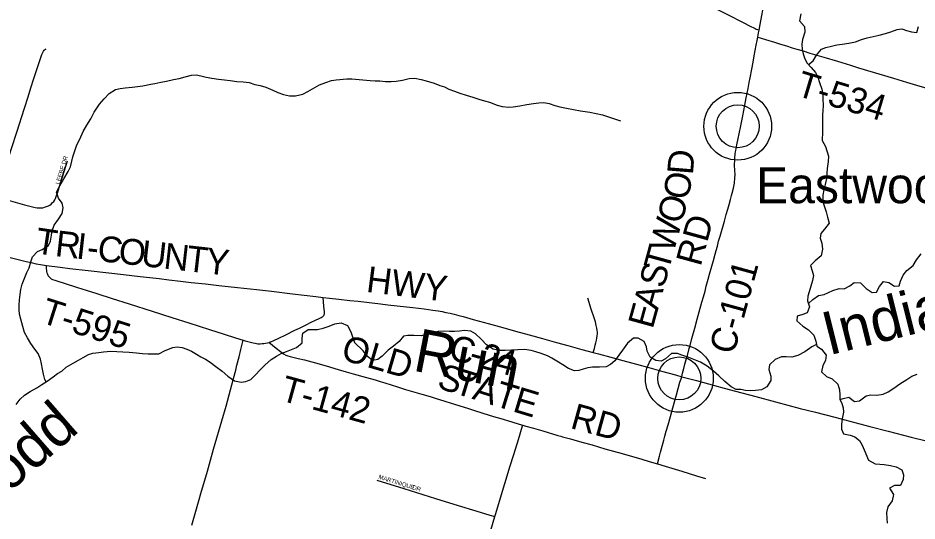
# Model space of a CAD drawing. Extents: x 1451455 to 1749751, y 218250 to 574981.
# Drawn here: x 1538512 to 1548942, y 380909 to 386746 of the extents above; entities that cross this region are included whole.
import ezdxf

# ---------------------------------------------------------------- set-up
doc = ezdxf.new("R2010")
doc.units = 0
for name, color, linetype in [('GM_X_County_Road', 7, 'Continuous'), ('GM_X_County_Road_Text', 7, 'Continuous'), ('GM_X_Minor_River', 7, 'Continuous'), ('GM_X_Minor_River_Text', 7, 'Continuous'), ('GM_X_Township_Road', 7, 'Continuous'), ('GM_X_Township_Road_Text', 7, 'Continuous'), ('GM_X_Township_Subdivision', 7, 'Continuous'), ('GM_X_Township_Subdivision_Text', 7, 'Continuous'), ('GM_X_Unincorporated', 7, 'Continuous'), ('GM_X_Unincorporated_Location', 7, 'Continuous'), ('GM_X_Unincorporated_Text', 7, 'Continuous')]:
    doc.layers.add(name, color=color, linetype=linetype)

msp = doc.modelspace()

# ---------------------------------------------------------------- linework, layer by layer
at = {"layer": 'GM_X_County_Road'}
for points in [[(1547110, 386604), (1547123, 386670), (1547142, 386776), (1547153, 386838), (1547166, 386905), (1547187, 387017), (1547208, 387131), (1547234, 387277), (1547253, 387386), (1547258, 387415)], [(1547095, 386523), (1547099, 386547), (1547104, 386574), (1547110, 386604)], [(1546308, 382946), (1546331, 383025), (1546364, 383147), (1546392, 383250), (1546416, 383337), (1546447, 383449), (1546464, 383511), (1546482, 383575), (1546497, 383632), (1546520, 383714), (1546536, 383774), (1546560, 383864), (1546579, 383933), (1546598, 384004), (1546610, 384047), (1546625, 384099), (1546640, 384154), (1546657, 384214), (1546672, 384269), (1546691, 384333), (1546707, 384389), (1546728, 384464), (1546746, 384527), (1546762, 384582), (1546777, 384640), (1546790, 384687), (1546797, 384713), (1546812, 384771), (1546817, 384791), (1546822, 384811), (1546824, 384829), (1546826, 384849), (1546828, 384870), (1546829, 384890), (1546830, 384925), (1546828, 384981), (1546826, 385032), (1546827, 385103), (1546828, 385130), (1546830, 385154), (1546832, 385173), (1546836, 385190), (1546839, 385210), (1546843, 385228), (1546853, 385272), (1546868, 385348), (1546878, 385402), (1546897, 385495), (1546920, 385611), (1546932, 385672), (1546944, 385732), (1546961, 385818), (1546981, 385927), (1546994, 385995), (1547005, 386052), (1547024, 386150), (1547039, 386233), (1547053, 386305), (1547065, 386370), (1547076, 386429), (1547087, 386484), (1547095, 386523)], [(1538061, 384060), (1538249, 384010), (1538513, 383942), (1538608, 383919), (1538664, 383907), (1538724, 383894), (1538774, 383885), (1538821, 383877), (1538841, 383874)], [(1538841, 383874), (1539002, 383853), (1539114, 383840), (1539325, 383815), (1539564, 383788), (1539735, 383768), (1539928, 383745), (1540041, 383733), (1540148, 383722), (1540262, 383709), (1540398, 383693), (1540522, 383678), (1540688, 383659), (1540843, 383642), (1541058, 383618), (1541279, 383595), (1541451, 383574), (1541698, 383545), (1541966, 383513), (1542051, 383503)], [(1542051, 383503), (1542125, 383495), (1542233, 383483), (1542362, 383469), (1542457, 383458), (1542554, 383447), (1542716, 383429), (1542803, 383418), (1542910, 383405), (1543092, 383386), (1543225, 383370), (1543275, 383363), (1543323, 383356), (1543385, 383347), (1543431, 383339), (1543474, 383330), (1543525, 383319), (1543573, 383308), (1543627, 383293), (1543675, 383280), (1543793, 383248), (1543965, 383201), (1544135, 383153), (1544284, 383112), (1544441, 383069), (1544597, 383025), (1544678, 383003)], [(1544678, 383003), (1544759, 382980), (1544889, 382944), (1545052, 382900), (1545183, 382865)], [(1546213, 382583), (1546222, 382623), (1546236, 382677), (1546248, 382727), (1546263, 382782), (1546277, 382830), (1546298, 382909), (1546308, 382946)], [(1545183, 382865), (1545248, 382847), (1545389, 382809), (1545528, 382771), (1545687, 382728), (1545830, 382689), (1545991, 382645), (1546138, 382604), (1546213, 382583)], [(1546213, 382583), (1546382, 382538), (1546591, 382481), (1546706, 382450), (1546834, 382415), (1547071, 382353), (1547301, 382291), (1547585, 382216), (1547763, 382170), (1547987, 382112), (1548395, 382006), (1548608, 381951), (1548874, 381883), (1549047, 381838), (1549412, 381743), (1549619, 381690)]]:
    msp.add_lwpolyline(points, dxfattribs=at)
at = {"layer": 'GM_X_Minor_River'}
for points in [[(1547595, 386793), (1547579, 386712), (1547638, 386645), (1547641, 386581), (1547612, 386495), (1547605, 386443), (1547610, 386379), (1547619, 386329), (1547640, 386271), (1547669, 386220), (1547712, 386169), (1547763, 386111), (1547792, 386058), (1547811, 385996), (1547836, 385919), (1547847, 385865), (1547850, 385811), (1547851, 385727), (1547848, 385673), (1547845, 385621), (1547844, 385553), (1547845, 385495), (1547846, 385423), (1547840, 385323), (1547879, 385253), (1547913, 385142), (1547910, 385080), (1547901, 384998), (1547896, 384946), (1547891, 384884), (1547876, 384812), (1547861, 384753), (1547848, 384691), (1547848, 384617), (1547866, 384567), (1547886, 384498), (1547903, 384436), (1547922, 384364), (1547867, 384296), (1547824, 384245), (1547817, 384189), (1547836, 384131), (1547845, 384063), (1547828, 383985), (1547761, 383928), (1547704, 383875), (1547725, 383810), (1547740, 383758), (1547729, 383698), (1547710, 383635), (1547691, 383569), (1547676, 383517), (1547670, 383463), (1547696, 383393), (1547667, 383323), (1547617, 383306), (1547551, 383285), (1547548, 383233), (1547617, 383168), (1547684, 383129), (1547743, 383066), (1547766, 382995), (1547781, 382939), (1547834, 382902), (1547889, 382835), (1547878, 382772), (1547849, 382714), (1547834, 382638), (1547891, 382585), (1547958, 382560), (1548023, 382497), (1548044, 382431), (1548045, 382373), (1548048, 382323), (1548071, 382272), (1548083, 382222), (1548088, 382172), (1548074, 382096), (1548065, 382028)], [(1547681, 386206), (1547737, 386247), (1547775, 386314), (1547832, 386382), (1547884, 386403), (1547950, 386420), (1548012, 386433), (1548072, 386440), (1548150, 386453), (1548226, 386469), (1548297, 386494), (1548365, 386515), (1548433, 386532), (1548503, 386547), (1548576, 386564), (1548638, 386585), (1548710, 386612), (1548766, 386619), (1548820, 386600), (1548876, 386583), (1548941, 386578), (1548960, 386646)], [(1538840, 382524), (1538824, 382550), (1538807, 382612), (1538796, 382671), (1538785, 382733), (1538772, 382787), (1538747, 382852), (1538706, 382903), (1538659, 382967), (1538622, 383036), (1538589, 383097), (1538569, 383167), (1538544, 383250), (1538529, 383308), (1538526, 383360), (1538525, 383412), (1538528, 383476), (1538535, 383536), (1538546, 383594), (1538561, 383656), (1538592, 383734), (1538613, 383791), (1538640, 383847), (1538660, 383915), (1538679, 383975), (1538738, 384036), (1538792, 384059), (1538867, 384104), (1538890, 384157), (1538899, 384225), (1538908, 384277), (1538931, 384343), (1538982, 384412), (1539025, 384476), (1539036, 384542), (1539023, 384598), (1538982, 384653), (1538960, 384723), (1538997, 384799), (1539042, 384880), (1539094, 384963), (1539121, 385017), (1539136, 385083), (1539149, 385136), (1539172, 385204), (1539195, 385272), (1539228, 385339), (1539266, 385429), (1539309, 385502), (1539356, 385574), (1539396, 385653), (1539457, 385744), (1539512, 385809), (1539571, 385868), (1539642, 385915), (1539696, 385928), (1539756, 385935), (1539838, 385942), (1539897, 385949), (1539959, 385958), (1540051, 385979), (1540101, 385986), (1540169, 385999), (1540236, 386013), (1540316, 386030), (1540382, 386045), (1540452, 386064), (1540523, 386081), (1540577, 386086), (1540631, 386075), (1540694, 386058), (1540760, 386047), (1540838, 386035), (1540906, 386026), (1540972, 386019), (1541049, 386010), (1541125, 386003), (1541193, 385995), (1541259, 385972), (1541323, 385963), (1541386, 385944), (1541470, 385907), (1541527, 385880), (1541591, 385859), (1541662, 385843), (1541732, 385842), (1541817, 385861), (1541875, 385894), (1541930, 385925), (1542010, 385968), (1542083, 385995), (1542149, 386020), (1542201, 386027), (1542328, 386039), (1542384, 386040), (1542599, 386019)], [(1542599, 386019), (1542655, 386018), (1542708, 386015), (1542776, 386010), (1542840, 386009), (1542898, 386012), (1542972, 386025), (1543048, 386042), (1543116, 386047), (1543188, 386032), (1543248, 386017), (1543341, 385989), (1543407, 385964), (1543458, 385945), (1543510, 385920), (1543575, 385895), (1543637, 385872), (1543712, 385849), (1543790, 385826), (1543857, 385805), (1543923, 385786), (1543983, 385767), (1544070, 385735), (1544130, 385718), (1544201, 385709), (1544257, 385716), (1544335, 385725), (1544414, 385740), (1544494, 385755), (1544556, 385762), (1544612, 385763), (1544673, 385752), (1544741, 385731), (1544799, 385716), (1544876, 385699), (1544958, 385683), (1545036, 385670), (1545091, 385661), (1545145, 385652), (1545221, 385639), (1545294, 385622), (1545433, 385576), (1545503, 385551)], [(1547682, 383431), (1547734, 383478), (1547800, 383525), (1547865, 383538), (1547915, 383559), (1547965, 383583), (1548037, 383605), (1548097, 383604), (1548164, 383637), (1548214, 383677), (1548286, 383672), (1548351, 383606), (1548422, 383559), (1548472, 383565), (1548507, 383630), (1548552, 383689), (1548614, 383676), (1548681, 383635), (1548733, 383638), (1548750, 383690), (1548779, 383762), (1548824, 383817), (1548897, 383872), (1548936, 383941), (1548989, 384009)], [(1538491, 382261), (1538538, 382322), (1538589, 382368), (1538654, 382411), (1538730, 382456), (1538789, 382491), (1538850, 382530), (1538918, 382581), (1538969, 382620), (1539020, 382647), (1539072, 382694), (1539153, 382739), (1539212, 382776), (1539266, 382807), (1539331, 382840), (1539381, 382855), (1539449, 382864), (1539505, 382871), (1539589, 382878), (1539657, 382877), (1539729, 382873), (1539801, 382868), (1539887, 382859), (1539955, 382852), (1540021, 382849), (1540089, 382847), (1540147, 382850), (1540221, 382887), (1540308, 382924), (1540358, 382929), (1540418, 382922), (1540470, 382903), (1540523, 382880), (1540581, 382845), (1540632, 382814), (1540686, 382785), (1540741, 382750), (1540808, 382703), (1540881, 382646), (1540948, 382591), (1541023, 382535), (1541101, 382520), (1541153, 382527), (1541211, 382550), (1541268, 382605), (1541323, 382664), (1541374, 382716), (1541449, 382781), (1541512, 382822), (1541566, 382851), (1541627, 382876), (1541683, 382899), (1541742, 382922), (1541807, 382975), (1541808, 383029), (1541817, 383087), (1541879, 383130), (1541933, 383131), (1541985, 383130), (1542053, 383145), (1542122, 383170), (1542186, 383195), (1542261, 383210), (1542334, 383178), (1542373, 383104), (1542397, 383033), (1542415, 382979), (1542515, 382885)], [(1547776, 382957), (1547723, 382930), (1547640, 382871), (1547559, 382829), (1547491, 382810), (1547423, 382815), (1547371, 382814), (1547295, 382783), (1547232, 382720), (1547221, 382668), (1547244, 382590), (1547247, 382540), (1547200, 382466), (1547137, 382431), (1547067, 382422), (1547007, 382421), (1546953, 382422), (1546898, 382433), (1546844, 382434), (1546784, 382465), (1546711, 382528), (1546643, 382593), (1546580, 382646), (1546507, 382705), (1546429, 382751), (1546352, 382784), (1546295, 382805), (1546215, 382834), (1546162, 382853), (1546094, 382854), (1546025, 382791), (1545974, 382764), (1545913, 382771), (1545847, 382810), (1545812, 382879), (1545805, 382929), (1545778, 382993), (1545707, 383030), (1545653, 383029), (1545584, 382972), (1545525, 382891), (1545484, 382834), (1545437, 382768), (1545384, 382723), (1545334, 382698), (1545256, 382695), (1545176, 382693), (1545124, 382685), (1545068, 382670), (1545018, 382657), (1544968, 382652), (1544900, 382677), (1544833, 382720), (1544782, 382753), (1544705, 382800), (1544653, 382825), (1544580, 382854), (1544520, 382873), (1544466, 382886), (1544389, 382897), (1544311, 382895), (1544241, 382890), (1544165, 382887), (1544095, 382886), (1544023, 382901), (1543948, 382954), (1543887, 383019), (1543818, 383080), (1543767, 383111), (1543691, 383121), (1543633, 383113), (1543575, 383108), (1543519, 383109), (1543459, 383112), (1543388, 383109), (1543315, 383094), (1543241, 383072), (1543191, 383056), (1543105, 383060), (1543033, 383063), (1542983, 383054), (1542934, 382991), (1542867, 382938), (1542807, 382891), (1542738, 382820), (1542687, 382784), (1542625, 382771), (1542564, 382820), (1542515, 382885)], [(1548050, 382318), (1548086, 382330), (1548152, 382347), (1548218, 382296), (1548276, 382303), (1548352, 382362), (1548405, 382371), (1548476, 382370), (1548547, 382381), (1548605, 382406), (1548674, 382451), (1548744, 382502), (1548823, 382552), (1548880, 382588), (1548944, 382611)], [(1548065, 382028), (1548066, 381974), (1548090, 381922), (1548165, 381905), (1548219, 381886), (1548274, 381843), (1548307, 381790), (1548330, 381734), (1548380, 381613), (1548457, 381572), (1548509, 381569), (1548561, 381564), (1548635, 381553), (1548700, 381538), (1548766, 381503), (1548785, 381444), (1548780, 381389), (1548749, 381319), (1548681, 381320), (1548624, 381291), (1548669, 381218), (1548652, 381142), (1548603, 381073), (1548586, 381007), (1548591, 380937), (1548596, 380883)]]:
    msp.add_lwpolyline(points, dxfattribs=at)
at = {"layer": 'GM_X_Township_Road'}
for points in [[(1546627, 386845), (1546713, 386800), (1546797, 386758), (1546872, 386720), (1546933, 386689), (1547000, 386656), (1547064, 386623), (1547077, 386616), (1547091, 386610), (1547110, 386604)], [(1547095, 386523), (1547135, 386511), (1547182, 386496), (1547288, 386464), (1547357, 386443), (1547428, 386421), (1547492, 386401), (1547549, 386385)], [(1547549, 386385), (1547620, 386363), (1547699, 386339), (1547859, 386291), (1548018, 386243), (1548171, 386197), (1548264, 386168)], [(1548264, 386168), (1548667, 386048), (1548821, 386002), (1548974, 385955), (1549015, 385942), (1549059, 385928), (1549093, 385918), (1549117, 385910), (1549139, 385904), (1549160, 385899)], [(1538841, 383874), (1538840, 383869), (1538840, 383847), (1538840, 383836), (1538842, 383820), (1538844, 383805), (1538848, 383789), (1538853, 383773), (1538858, 383761), (1538863, 383752), (1538869, 383745), (1538876, 383737), (1538886, 383729), (1538898, 383720), (1538911, 383713), (1538940, 383703), (1538963, 383695), (1539047, 383667), (1539201, 383619), (1539303, 383589), (1539426, 383549), (1539606, 383491), (1539800, 383428), (1540067, 383342), (1540296, 383271), (1540494, 383208), (1540735, 383130), (1540902, 383077), (1541036, 383034), (1541125, 383006)], [(1541426, 382982), (1541429, 382983), (1541454, 382992), (1541472, 383000), (1541545, 383034), (1541613, 383067), (1541725, 383123), (1541776, 383148), (1541855, 383187), (1541913, 383215), (1541965, 383240), (1542004, 383258), (1542028, 383270), (1542039, 383277), (1542049, 383282), (1542055, 383289), (1542060, 383294), (1542063, 383300), (1542065, 383306), (1542066, 383311), (1542067, 383320), (1542066, 383338), (1542063, 383365), (1542058, 383401), (1542051, 383503)], [(1545183, 382865), (1545198, 382912), (1545208, 382948), (1545216, 382976), (1545223, 383008), (1545228, 383032), (1545232, 383059), (1545234, 383082), (1545234, 383103), (1545232, 383121), (1545227, 383147), (1545221, 383178), (1545210, 383219), (1545195, 383265), (1545162, 383368), (1545123, 383495)], [(1540527, 380862), (1540558, 380969), (1540614, 381159), (1540634, 381228), (1540709, 381488), (1540781, 381742), (1540876, 382071), (1540925, 382242), (1540977, 382430), (1540993, 382488), (1541012, 382562), (1541037, 382659), (1541052, 382718), (1541076, 382815), (1541097, 382899), (1541125, 383006)], [(1541125, 383006), (1541147, 382999), (1541192, 382986), (1541239, 382975), (1541263, 382971), (1541296, 382966), (1541321, 382965), (1541346, 382967), (1541362, 382969), (1541385, 382972), (1541407, 382976), (1541426, 382982)], [(1541426, 382982), (1541442, 382969), (1541465, 382949), (1541505, 382915), (1541557, 382874), (1541592, 382850), (1541618, 382835), (1541643, 382824), (1541668, 382816), (1541761, 382796), (1541837, 382778), (1541964, 382745), (1542086, 382708), (1542228, 382665), (1542320, 382638), (1542402, 382615), (1542553, 382575), (1542654, 382546), (1542713, 382529), (1542769, 382511), (1542916, 382464), (1543007, 382436), (1543196, 382381), (1543293, 382352), (1543350, 382335), (1543465, 382298), (1543537, 382275), (1543728, 382217), (1543772, 382203), (1543797, 382195), (1543904, 382162), (1544029, 382123), (1544113, 382097), (1544239, 382059), (1544327, 382033), (1544368, 382021)], [(1545930, 381571), (1545954, 381661), (1545967, 381708), (1545991, 381803), (1546003, 381846), (1546017, 381895), (1546033, 381953), (1546054, 382025), (1546080, 382120), (1546097, 382181), (1546127, 382290), (1546151, 382372), (1546171, 382445), (1546191, 382519), (1546198, 382540), (1546205, 382560), (1546208, 382571), (1546213, 382583)], [(1544045, 380960), (1544055, 380995), (1544110, 381178), (1544161, 381345), (1544188, 381433), (1544219, 381537), (1544263, 381681), (1544318, 381856), (1544366, 382012), (1544368, 382021)], [(1544368, 382021), (1544405, 382010), (1544492, 381985), (1544599, 381955), (1544776, 381902), (1544808, 381893)], [(1544808, 381893), (1544828, 381887), (1544923, 381861), (1544997, 381840), (1545067, 381821), (1545172, 381791), (1545321, 381748), (1545520, 381691), (1545750, 381625), (1545835, 381600), (1545930, 381571)], [(1545930, 381571), (1546021, 381544), (1546214, 381487), (1546385, 381432), (1546486, 381401)], [(1543780, 380025), (1543797, 380086), (1543814, 380148), (1543835, 380226), (1543847, 380274), (1543877, 380379), (1543907, 380486), (1543923, 380543), (1543943, 380613), (1543960, 380674), (1543982, 380753), (1543997, 380802), (1544045, 380960)]]:
    msp.add_lwpolyline(points, dxfattribs=at)
at = {"layer": 'GM_X_Township_Subdivision'}
for points in [[(1538259, 384670), (1538337, 384913), (1538387, 385071), (1538442, 385242), (1538499, 385420), (1538530, 385516), (1538557, 385601), (1538587, 385699), (1538628, 385831), (1538662, 385935), (1538696, 386043), (1538730, 386146), (1538762, 386240), (1538790, 386320), (1538797, 386337), (1538803, 386351), (1538808, 386360), (1538816, 386371), (1538821, 386376), (1538831, 386383), (1538840, 386389)], [(1538259, 384670), (1538453, 384615), (1538587, 384578), (1538679, 384553), (1538709, 384546), (1538733, 384543), (1538758, 384541), (1538779, 384541), (1538799, 384543), (1538821, 384549), (1538844, 384557), (1538864, 384565), (1538880, 384574), (1538895, 384584), (1538910, 384600), (1538927, 384618), (1538938, 384635), (1538946, 384652), (1538958, 384684), (1538969, 384714), (1538995, 384792), (1539086, 385087)], [(1542675, 381381), (1542987, 381285), (1543357, 381171), (1543619, 381090), (1543824, 381027), (1543986, 380978), (1544045, 380960)]]:
    msp.add_lwpolyline(points, dxfattribs=at)
at = {"layer": 'GM_X_Unincorporated'}
for centre, radius in [((1546862, 385489), 393), ((1546862, 385489), 249), ((1546184, 382564), 393), ((1546184, 382564), 249)]:
    msp.add_circle(centre, radius, dxfattribs=at)
at = {"layer": 'GM_X_Unincorporated_Location'}
for p, q in [((1546862, 385489), (1546862, 385489)), ((1546184, 382564), (1546184, 382564))]:
    msp.add_line(p, q, dxfattribs=at)

# ---------------------------------------------------------------- texts
at = {"layer": 'GM_X_County_Road_Text'}
for s, rotation, p in [('D', 85.273, (1546341, 384919)), ('O', 78.72, (1546284, 384623)), ('O', 74.6149, (1546209, 384345)), ('W', 74.615, (1546116, 384010)), ('RD', 74.6592, (1546430, 383853)), ('T', 351.4572, (1538700, 384018)), ('R', 353.487, (1538933, 383984)), ('I', 353.4835, (1539178, 383956)), ('C', 353.4881, (1539423, 383928)), ('O', 353.4872, (1539668, 383900)), ('U', 353.4836, (1539930, 383870)), ('-', 353.4865, (1539301, 383942)), ('N', 353.4884, (1540192, 383840)), ('T', 353.4847, (1540455, 383810)), ('Y', 353.4884, (1540678, 383784)), ('T', 74.6144, (1546057, 383794)), ('HWY', 352.8654, (1542543, 383569)), ('S', 74.6165, (1546003, 383599)), ('C-101', 74.6512, (1546816, 382829)), ('A', 74.6156, (1545933, 383344)), ('E', 74.6144, (1545874, 383128)), ('C', 344.6256, (1543491, 382791)), ('2', 344.7692, (1543848, 382693)), ('4', 345.2754, (1544029, 382644)), ('-', 344.6402, (1543729, 382726))]:
    msp.add_text(s, height=300, rotation=rotation, dxfattribs=at).set_placement(p)
at = {"layer": 'GM_X_Minor_River_Text'}
for s, height, rotation, p in [('Indian', 500.1, 14.071, (1547917, 382829)), ('Run', 500, 349.0728, (1543080, 382656)), ('Todd', 500, 41.064, (1538089, 380957))]:
    msp.add_text(s, height=height, rotation=rotation, dxfattribs=at).set_placement(p)
at = {"layer": 'GM_X_Township_Road_Text'}
for s, rotation, p in [('T-534', 343.2503, (1547525, 385849)), ('T-595', 342.3494, (1538758, 383217)), ('OLD', 343.6859, (1542246, 382787)), ('S', 342.7642, (1543361, 382456)), ('T', 342.7669, (1543555, 382396)), ('T-142', 344.5506, (1541539, 382312)), ('A', 342.766, (1543769, 382329)), ('T', 342.7785, (1544021, 382251)), ('E', 343.2284, (1544238, 382184)), ('RD', 344.5283, (1544907, 381990))]:
    msp.add_text(s, height=300, rotation=rotation, dxfattribs=at).set_placement(p)
at = {"layer": 'GM_X_Township_Subdivision_Text'}
for s, rotation, p in [('LEEBE DR', 73.2164, (1538993, 384810)), ('MARTINIQUE', 342.8011, (1542689, 381400)), ('DR', 341.5632, (1543081, 381281))]:
    msp.add_text(s, height=50, rotation=rotation, dxfattribs=at).set_placement(p)
at = {"layer": 'GM_X_Unincorporated_Text'}
msp.add_text('Eastwood', height=417, rotation=0, dxfattribs=at).set_placement((1547075, 384596))

doc.saveas('drawing.dxf')
